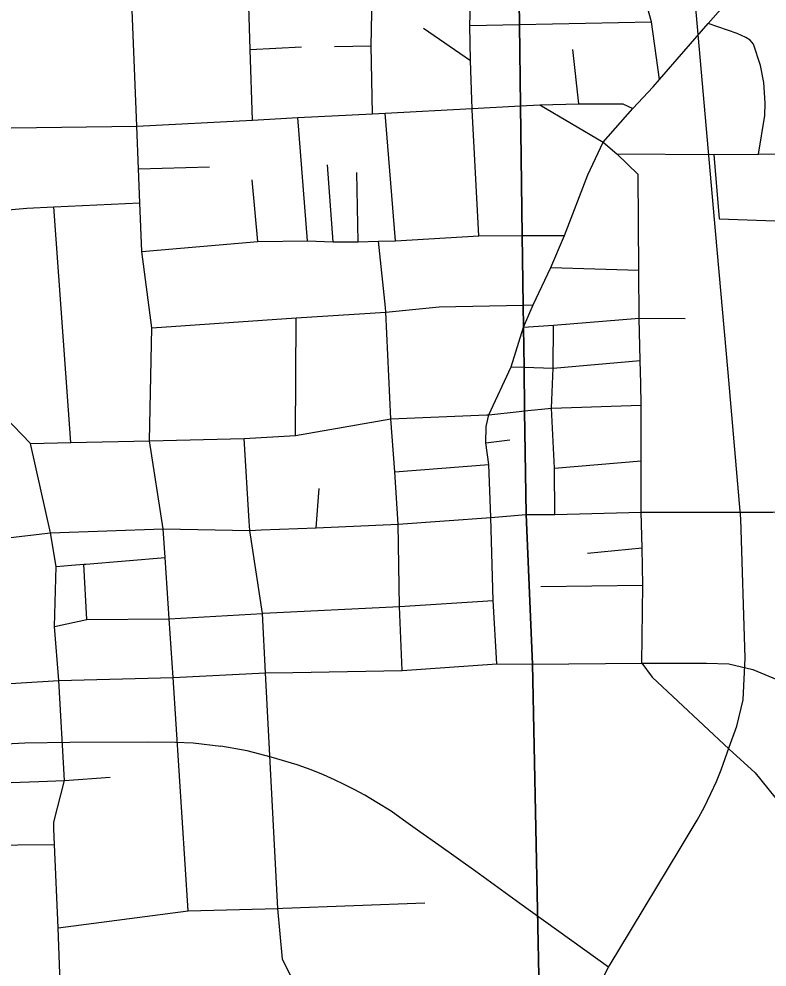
# Model space of a CAD drawing. Extents: x -37878.7 to -37844.7, y -19791.4 to -19769.4.
# Drawn here: x -37875.669 to -37874.951, y -19772.239 to -19771.329 of the extents above; entities that cross this region are included whole.
import ezdxf

# ---------------------------------------------------------------- set-up
doc = ezdxf.new("R2010")
doc.units = 0
for name, color, linetype in [('GM_X_City_Street', 7, 'Continuous'), ('GM_X_Rail_Line', 7, 'Continuous'), ('GM_X_State_Route', 7, 'Continuous'), ('GM_X_Township', 7, 'Continuous'), ('GM_X_US_Route', 7, 'Continuous')]:
    doc.layers.add(name, color=color, linetype=linetype)

msp = doc.modelspace()

# ---------------------------------------------------------------- linework, layer by layer
at = {"layer": 'GM_X_City_Street'}
for points in [[(-37875.05403, -19771.38702), (-37875.06151, -19771.3316), (-37875.07965, -19771.26731), (-37875.09163, -19771.20317), (-37875.11187, -19771.12769), (-37875.12846, -19771.06322), (-37875.13966, -19770.98944)], [(-37875.54375, -19771.73362), (-37875.54128, -19771.62527), (-37875.551, -19771.55203), (-37875.55287, -19771.50539), (-37875.55417, -19771.47279), (-37875.55581, -19771.43184), (-37875.56154, -19771.28854), (-37875.56429, -19771.2196), (-37875.56623, -19771.15049), (-37875.56871, -19771.07769), (-37875.56873, -19771.07679)], [(-37875.44465, -19771.42595), (-37875.44684, -19771.3581), (-37875.44919, -19771.28532), (-37875.45142, -19771.21617), (-37875.45169, -19771.20763)], [(-37875.2341, -19771.4066), (-37875.23544, -19771.36889), (-37875.23606, -19771.33531), (-37875.234, -19771.27246), (-37875.236, -19771.20596)], [(-37875.32952, -19771.41985), (-37875.33082, -19771.35474), (-37875.32903, -19771.27487), (-37875.32918, -19771.2601)], [(-37875.21778, -19771.70869), (-37875.21778, -19771.70869), (-37875.19649, -19771.66279), (-37875.18451, -19771.62451), (-37875.17515, -19771.60336), (-37875.15832, -19771.56724), (-37875.14523, -19771.53655), (-37875.12276, -19771.47853), (-37875.10803, -19771.44728), (-37875.07962, -19771.41476), (-37875.06007, -19771.39394), (-37875.05403, -19771.38702), (-37875.00713, -19771.33325), (-37874.97362, -19771.29481)], [(-37875.6577, -19771.73619), (-37875.756, -19771.63456), (-37875.77553, -19771.61437), (-37875.7898, -19771.59784), (-37875.80625, -19771.57879), (-37875.83812, -19771.54186), (-37875.85352, -19771.52402), (-37875.89643, -19771.47431), (-37875.90341, -19771.4577), (-37875.93669, -19771.37846), (-37875.95993, -19771.32309)], [(-37875.23606, -19771.33531), (-37875.18849, -19771.3343), (-37875.06151, -19771.3316)], [(-37874.95905, -19771.45865), (-37874.95286, -19771.42171), (-37874.95246, -19771.40986), (-37874.95369, -19771.38984), (-37874.95696, -19771.37365), (-37874.96381, -19771.35302), (-37874.96692, -19771.34944), (-37874.97106, -19771.34668), (-37874.97934, -19771.34288), (-37875.00713, -19771.33325)], [(-37875.28068, -19771.33762), (-37875.23544, -19771.36889)], [(-37875.44684, -19771.3581), (-37875.39766, -19771.35556)], [(-37875.36584, -19771.3553), (-37875.33082, -19771.35474)], [(-37875.13149, -19771.41024), (-37875.1373, -19771.35824)], [(-37875.22758, -19771.53692), (-37875.23377, -19771.41608), (-37875.23381, -19771.41477), (-37875.2341, -19771.4066)], [(-37875.55581, -19771.43184), (-37875.44465, -19771.42595), (-37875.40108, -19771.42364), (-37875.32952, -19771.41985), (-37875.31741, -19771.41921), (-37875.23381, -19771.41477), (-37875.18742, -19771.41232), (-37875.16891, -19771.41134), (-37875.13149, -19771.41024), (-37875.08909, -19771.41024), (-37875.07962, -19771.41476)], [(-37875.16891, -19771.41134), (-37875.10803, -19771.44728)], [(-37875.39201, -19771.54177), (-37875.40108, -19771.42364)], [(-37875.30737, -19771.5417), (-37875.31741, -19771.41921)], [(-37875.83812, -19771.54186), (-37875.75926, -19771.4706), (-37875.72838, -19771.4427), (-37875.718, -19771.4366), (-37875.70067, -19771.43365), (-37875.55581, -19771.43184)], [(-37875.10803, -19771.44728), (-37875.09486, -19771.4584), (-37875.00188, -19771.45902), (-37874.95905, -19771.45865), (-37874.90857, -19771.45821), (-37874.81871, -19771.45744)], [(-37875.07204, -19771.67875), (-37875.07261, -19771.6567), (-37875.07335, -19771.61591), (-37875.07373, -19771.56987), (-37875.07447, -19771.47815), (-37875.09486, -19771.4584)], [(-37875.00188, -19771.45902), (-37874.99653, -19771.52062)], [(-37875.55417, -19771.47279), (-37875.4861, -19771.47066)], [(-37875.36723, -19771.54286), (-37875.3728, -19771.46878)], [(-37875.34326, -19771.54291), (-37875.34459, -19771.47618)], [(-37875.43946, -19771.54254), (-37875.44507, -19771.48336)], [(-37875.7898, -19771.59784), (-37875.68667, -19771.51285), (-37875.66135, -19771.51035), (-37875.63561, -19771.50918), (-37875.55287, -19771.50539)], [(-37875.61909, -19771.73532), (-37875.63561, -19771.50918)], [(-37874.99653, -19771.52062), (-37874.91591, -19771.52344), (-37874.9158, -19771.52345)], [(-37875.551, -19771.55203), (-37875.43946, -19771.54254), (-37875.39201, -19771.54177), (-37875.36723, -19771.54286), (-37875.34326, -19771.54291), (-37875.32379, -19771.54217), (-37875.30737, -19771.5417), (-37875.22758, -19771.53692), (-37875.18571, -19771.53674), (-37875.14523, -19771.53655)], [(-37875.31713, -19771.6059), (-37875.32379, -19771.54217)], [(-37875.15832, -19771.56724), (-37875.07373, -19771.56987)], [(-37875.54128, -19771.62527), (-37875.40278, -19771.61554), (-37875.31667, -19771.61029), (-37875.26539, -19771.60505), (-37875.1848, -19771.60354), (-37875.17515, -19771.60336)], [(-37875.3118, -19771.71256), (-37875.31667, -19771.61029), (-37875.31713, -19771.6059)], [(-37875.40355, -19771.7287), (-37875.40278, -19771.61554)], [(-37875.18451, -19771.62451), (-37875.15571, -19771.62265), (-37875.07335, -19771.61591), (-37875.02918, -19771.61628)], [(-37875.15443, -19771.80436), (-37875.15492, -19771.7599), (-37875.15776, -19771.70225), (-37875.15598, -19771.66388), (-37875.15571, -19771.62265)], [(-37875.19649, -19771.66279), (-37875.18399, -19771.66312), (-37875.15598, -19771.66388), (-37875.07261, -19771.6567)], [(-37875.0715, -19771.69956), (-37875.07204, -19771.67875)], [(-37875.21987, -19771.70877), (-37875.21778, -19771.70869), (-37875.18863, -19771.70541)], [(-37875.18863, -19771.70541), (-37875.18342, -19771.70482), (-37875.15776, -19771.70225), (-37875.0715, -19771.69956)], [(-37875.0715, -19771.80215), (-37875.0715, -19771.75293), (-37875.0715, -19771.69956)], [(-37875.6577, -19771.73619), (-37875.61909, -19771.73532), (-37875.54375, -19771.73362), (-37875.45282, -19771.73137), (-37875.40355, -19771.7287), (-37875.3118, -19771.71256), (-37875.21987, -19771.70877)], [(-37875.30486, -19771.81354), (-37875.3082, -19771.76343), (-37875.3118, -19771.71256)], [(-37875.21584, -19771.80712), (-37875.21778, -19771.75625), (-37875.22055, -19771.7355), (-37875.22027, -19771.72002), (-37875.21778, -19771.70869)], [(-37875.53059, -19771.81826), (-37875.54375, -19771.73362)], [(-37875.44739, -19771.81967), (-37875.44793, -19771.81084), (-37875.45282, -19771.73137)], [(-37875.22055, -19771.7355), (-37875.19759, -19771.73274)], [(-37875.63053, -19771.96355), (-37875.63472, -19771.9119), (-37875.63335, -19771.85419), (-37875.6385, -19771.82204), (-37875.6577, -19771.73619)], [(-37875.15492, -19771.7599), (-37875.0715, -19771.75293)], [(-37875.3082, -19771.76343), (-37875.21778, -19771.75625)], [(-37875.38352, -19771.81705), (-37875.38065, -19771.77953)], [(-37875.0715, -19771.80215), (-37875.0715, -19771.80215), (-37874.94529, -19771.80202), (-37874.88927, -19771.79937), (-37874.87896, -19771.79888)], [(-37875.43643, -19771.81922), (-37875.38352, -19771.81705), (-37875.30486, -19771.81354), (-37875.21584, -19771.80712)], [(-37875.21584, -19771.80712), (-37875.18206, -19771.80436), (-37875.17743, -19771.80436)], [(-37875.21013, -19771.9477), (-37875.21363, -19771.88676), (-37875.21584, -19771.80712)], [(-37875.17743, -19771.80436), (-37875.15443, -19771.80436), (-37875.0715, -19771.80215)], [(-37875.07087, -19771.94714), (-37875.06998, -19771.87212), (-37875.07047, -19771.83638), (-37875.0715, -19771.80215)], [(-37875.30108, -19771.95388), (-37875.30353, -19771.89269), (-37875.30486, -19771.81354)], [(-37875.97232, -19771.9774), (-37875.91438, -19771.93541), (-37875.77054, -19771.83718), (-37875.6385, -19771.82204)], [(-37875.6385, -19771.82204), (-37875.53059, -19771.81826)], [(-37875.52093, -19771.96061), (-37875.52471, -19771.90434), (-37875.52849, -19771.84555), (-37875.53059, -19771.81826)], [(-37875.53059, -19771.81826), (-37875.44739, -19771.81967), (-37875.43643, -19771.81922)], [(-37875.4323, -19771.95633), (-37875.43522, -19771.89922), (-37875.44739, -19771.81967)], [(-37875.1232, -19771.84146), (-37875.07047, -19771.83638)], [(-37875.63335, -19771.85419), (-37875.61858, -19771.85299), (-37875.60649, -19771.85202), (-37875.60475, -19771.85187)], [(-37875.60385, -19771.90511), (-37875.60649, -19771.85202)], [(-37875.60475, -19771.85187), (-37875.52849, -19771.84555)], [(-37875.16787, -19771.87357), (-37875.06998, -19771.87212)], [(-37875.4344, -19771.89917), (-37875.30353, -19771.89269), (-37875.21363, -19771.88676)], [(-37875.63472, -19771.9119), (-37875.60385, -19771.90511), (-37875.52471, -19771.90434)], [(-37875.52471, -19771.90434), (-37875.43522, -19771.89922), (-37875.4344, -19771.89917)], [(-37875.50639, -19772.18459), (-37875.52093, -19771.96061)], [(-37875.14603, -19772.52386), (-37875.16477, -19772.49865), (-37875.21161, -19772.44575), (-37875.24302, -19772.42041), (-37875.27993, -19772.40057), (-37875.33889, -19772.35814), (-37875.37746, -19772.30801), (-37875.41602, -19772.23087), (-37875.42044, -19772.18239), (-37875.4323, -19771.95633)], [(-37875.63532, -19772.10593), (-37875.63558, -19772.09968), (-37875.62506, -19772.0597), (-37875.63053, -19771.96355)], [(-37875.73004, -19772.06348), (-37875.64994, -19772.0606)], [(-37875.64994, -19772.0606), (-37875.62506, -19772.0597), (-37875.58139, -19772.05634)], [(-37875.6056, -19772.38117), (-37875.60653, -19772.37613), (-37875.62514, -19772.27579), (-37875.62927, -19772.25352), (-37875.63142, -19772.20103), (-37875.6347, -19772.12103), (-37875.63532, -19772.10593)], [(-37875.74067, -19772.12187), (-37875.6347, -19772.12103)], [(-37875.41556, -19772.18219), (-37875.27938, -19772.17687)], [(-37875.63142, -19772.20103), (-37875.50639, -19772.18459)], [(-37875.50639, -19772.18459), (-37875.42044, -19772.18239), (-37875.41556, -19772.18219)]]:
    msp.add_lwpolyline(points, dxfattribs=at)
at = {"layer": 'GM_X_Rail_Line'}
for points in [[(-37875.00009, -19771.53222), (-37875.0225, -19771.2782), (-37875.03932, -19771.08996), (-37875.04893, -19770.95718), (-37875.05471, -19770.86991), (-37875.06393, -19770.82582), (-37875.06501, -19770.80409), (-37875.06485, -19770.79314)], [(-37874.98707, -19772.02744), (-37874.97985, -19772.00744), (-37874.97357, -19771.9821), (-37874.97179, -19771.94206), (-37874.97585, -19771.80854), (-37874.98808, -19771.66827), (-37875.00009, -19771.53222)], [(-37876.15036, -19772.02739), (-37876.10431, -19772.02693), (-37875.96092, -19772.02577), (-37875.88046, -19772.02648), (-37875.75834, -19772.02657), (-37875.71998, -19772.02595), (-37875.69372, -19772.02488), (-37875.66319, -19772.02337), (-37875.62011, -19772.02292), (-37875.54579, -19772.0223), (-37875.51855, -19772.02265), (-37875.50155, -19772.02354), (-37875.47502, -19772.02648)], [(-37875.10278, -19772.23851), (-37875.18797, -19772.17744), (-37875.23025, -19772.14691), (-37875.26594, -19772.12154), (-37875.28401, -19772.10864), (-37875.29959, -19772.09751), (-37875.31169, -19772.08905), (-37875.32549, -19772.0806), (-37875.33697, -19772.07374), (-37875.34703, -19772.06814), (-37875.35664, -19772.06333), (-37875.36608, -19772.05888), (-37875.37658, -19772.05425), (-37875.38824, -19772.04944), (-37875.40168, -19772.04455), (-37875.42669, -19772.03707), (-37875.44992, -19772.03111), (-37875.47502, -19772.02648)], [(-37875.08185, -19772.20388), (-37875.06757, -19772.18043), (-37875.03397, -19772.12487), (-37875.01795, -19772.09773), (-37875.01123, -19772.08533), (-37875.00477, -19772.07202), (-37874.99934, -19772.06039), (-37874.99469, -19772.04927), (-37874.98707, -19772.02744)], [(-37875.1013, -19772.23606), (-37875.08185, -19772.20388)], [(-37875.11067, -19772.2538), (-37875.10278, -19772.23851)], [(-37875.10278, -19772.23851), (-37875.1013, -19772.23606)]]:
    msp.add_lwpolyline(points, dxfattribs=at)
at = {"layer": 'GM_X_State_Route'}
msp.add_lwpolyline([(-37875.07087, -19771.94714), (-37875.06106, -19771.96053), (-37874.9872, -19772.02949), (-37874.96203, -19772.05204), (-37874.93654, -19772.08374), (-37874.91399, -19772.11218), (-37874.69127, -19772.42184), (-37874.61479, -19772.5274), (-37874.58537, -19772.56727), (-37874.57563, -19772.58079)], dxfattribs=at)
at = {"layer": 'GM_X_Township'}
for points in [[(-37875.20456, -19770.3854), (-37875.20452, -19770.38826), (-37875.19962, -19770.72617), (-37875.19318, -19770.99056), (-37875.19217, -19771.06455), (-37875.19126, -19771.13134), (-37875.19028, -19771.20318), (-37875.18936, -19771.27006), (-37875.18848, -19771.3343), (-37875.18742, -19771.41232), (-37875.18572, -19771.53673), (-37875.1848, -19771.60354), (-37875.18452, -19771.62451), (-37875.18399, -19771.66312), (-37875.18342, -19771.70482), (-37875.18206, -19771.80437), (-37875.1759, -19771.94799), (-37875.16478, -19772.49865), (-37875.13726, -19774.08233), (-37875.26347, -19774.0864), (-37875.99886, -19774.10655), (-37876.15036, -19774.10979)], [(-37875.13726, -19774.08233), (-37875.16478, -19772.49865), (-37875.1759, -19771.94799), (-37875.18206, -19771.80437), (-37875.18342, -19771.70482), (-37875.18399, -19771.66312), (-37875.18452, -19771.62451), (-37875.1848, -19771.60354), (-37875.18572, -19771.53673), (-37875.18742, -19771.41232), (-37875.18848, -19771.3343), (-37875.18936, -19771.27006), (-37875.19028, -19771.20318), (-37875.19126, -19771.13134), (-37875.19217, -19771.06455), (-37875.19318, -19770.99056), (-37875.19962, -19770.72617), (-37875.20452, -19770.38826), (-37875.20456, -19770.3854)]]:
    msp.add_lwpolyline(points, dxfattribs=at)
at = {"layer": 'GM_X_US_Route'}
for points in [[(-37875.30108, -19771.95388), (-37875.21013, -19771.9477)], [(-37875.21013, -19771.9477), (-37875.1759, -19771.94799), (-37875.07087, -19771.94714)], [(-37875.07087, -19771.94714), (-37875.00877, -19771.94703), (-37874.98742, -19771.9477), (-37874.96431, -19771.95294), (-37874.94121, -19771.9627), (-37874.90425, -19771.98189), (-37874.8756, -19772.0013), (-37874.81615, -19772.0435), (-37874.79074, -19772.06198), (-37874.75839, -19772.09125), (-37874.73991, -19772.10757), (-37874.66797, -19772.21417), (-37874.6441, -19772.23995)], [(-37875.63053, -19771.96355), (-37875.52093, -19771.96061), (-37875.4323, -19771.95633), (-37875.40605, -19771.95584)], [(-37875.40605, -19771.95584), (-37875.30108, -19771.95388)], [(-37875.79641, -19771.97369), (-37875.63053, -19771.96355)]]:
    msp.add_lwpolyline(points, dxfattribs=at)

doc.saveas('drawing.dxf')
